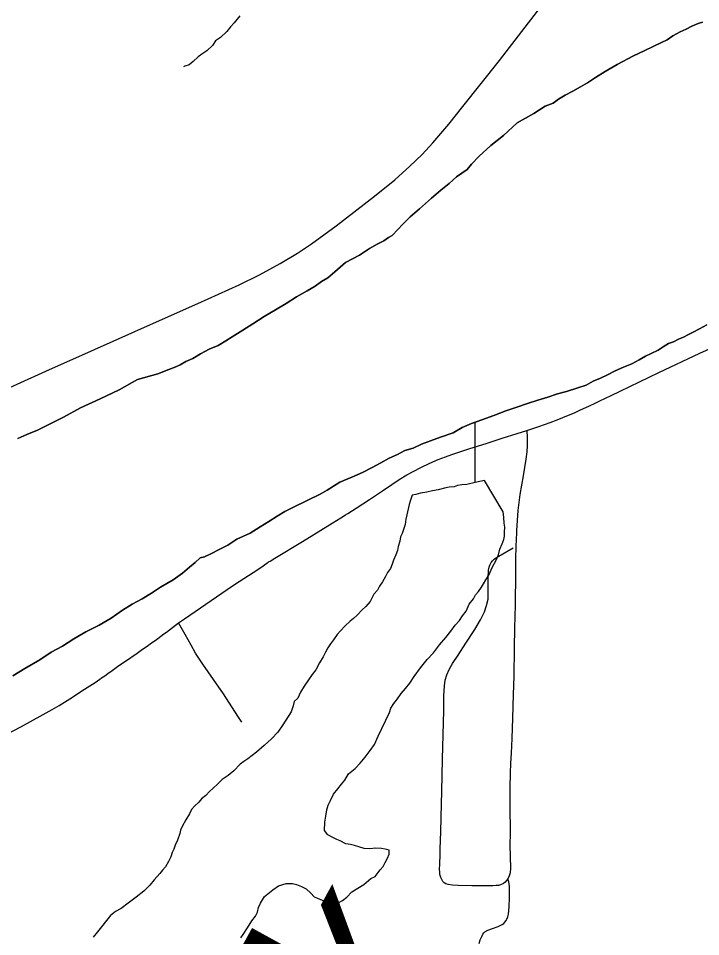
# Model space of a CAD drawing. Extents: x 0 to 34, y 0 to 22.
# Drawn here: x 3.869 to 4.244, y 14.886 to 15.391 of the extents above; entities that cross this region are included whole.
import ezdxf

# ---------------------------------------------------------------- set-up
doc = ezdxf.new("R2010")
doc.units = 0
for name, color, linetype in [('GM_X_County_Road', 7, 'Continuous'), ('GM_X_Major_River', 7, 'Continuous'), ('GM_X_Minor_Lake', 7, 'Continuous'), ('GM_X_Minor_River', 7, 'Continuous'), ('GM_X_Minor_River_Text', 7, 'Continuous'), ('GM_X_State_Route', 7, 'Continuous'), ('GM_X_Township_Road', 7, 'Continuous')]:
    doc.layers.add(name, color=color, linetype=linetype)

msp = doc.modelspace()

# ---------------------------------------------------------------- linework, layer by layer
at = {"layer": 'GM_X_County_Road'}
for points in [[(4.14874, 15.16392), (4.15547, 15.1662), (4.1617, 15.16832), (4.16538, 15.16978), (4.16864, 15.17107), (4.17265, 15.17274), (4.17493, 15.17373), (4.17833, 15.17528), (4.18279, 15.17745), (4.18675, 15.17922), (4.18899, 15.18027), (4.19515, 15.18321), (4.20017, 15.18564), (4.22141, 15.1959), (4.24389, 15.20649), (4.27276, 15.21956), (4.32441, 15.24262), (4.3403, 15.24975), (4.35271, 15.25551)], [(3.95742, 15.05819), (3.96062, 15.0604), (3.97524, 15.0705), (3.987, 15.07864), (3.99064, 15.08102), (3.99843, 15.08595), (4.00251, 15.08867), (4.00586, 15.09104), (4.00683, 15.09172), (4.00773, 15.09224), (4.01034, 15.09382), (4.02554, 15.10306), (4.04184, 15.11303), (4.04658, 15.11598), (4.04907, 15.11756), (4.05047, 15.11838), (4.05502, 15.12134), (4.06224, 15.12599), (4.06944, 15.13076), (4.07457, 15.13427), (4.07871, 15.13699), (4.08291, 15.13957), (4.09048, 15.14371), (4.09549, 15.14608), (4.10003, 15.14801), (4.10407, 15.14955), (4.10755, 15.15078), (4.11756, 15.15407), (4.12644, 15.15688), (4.13531, 15.1597), (4.14355, 15.16225), (4.14874, 15.16392)], [(3.84344, 14.98701), (3.87108, 15.00126), (3.88796, 15.01063), (3.89172, 15.01286), (3.89754, 15.01649), (3.90573, 15.02179), (3.91146, 15.02555), (3.91283, 15.02645), (3.91417, 15.02731), (3.91505, 15.02796), (3.91596, 15.02858), (3.9168, 15.02922), (3.91846, 15.03046), (3.92087, 15.03207), (3.92464, 15.03475), (3.92813, 15.03713), (3.93461, 15.04163), (3.93757, 15.04371), (3.94006, 15.04548), (3.94255, 15.04721), (3.94452, 15.04863), (3.94593, 15.04967), (3.94934, 15.05218), (3.95075, 15.05321), (3.95742, 15.05819)]]:
    msp.add_lwpolyline(points, dxfattribs=at)
at = {"layer": 'GM_X_Major_River'}
for points in [[(4.24533, 15.38841), (4.24303, 15.38773), (4.23956, 15.38632), (4.23645, 15.38452), (4.23298, 15.38311), (4.2291, 15.38096), (4.22599, 15.37878), (4.22289, 15.37736), (4.21863, 15.37522), (4.21322, 15.37273), (4.20742, 15.36988), (4.19851, 15.36523), (4.19191, 15.36126), (4.18647, 15.35802), (4.18219, 15.35511), (4.17832, 15.35296), (4.17405, 15.35044), (4.16979, 15.3483), (4.16629, 15.34613), (4.16318, 15.34395)], [(4.16318, 15.34395), (4.16629, 15.34613), (4.16979, 15.3483), (4.17405, 15.35044), (4.17832, 15.35296), (4.18219, 15.35511), (4.18647, 15.35802), (4.19191, 15.36126), (4.19851, 15.36523), (4.20742, 15.36988), (4.21322, 15.37273), (4.21863, 15.37522), (4.22289, 15.37736), (4.22599, 15.37878), (4.2291, 15.38096), (4.23298, 15.38311), (4.23645, 15.38452), (4.23956, 15.38632), (4.24303, 15.38773), (4.24533, 15.38841)], [(4.16318, 15.34395), (4.15893, 15.34219), (4.15271, 15.33821), (4.14341, 15.33319), (4.13595, 15.3262), (4.12892, 15.32073), (4.12264, 15.31485), (4.11831, 15.31043), (4.11593, 15.30746), (4.11009, 15.30347), (4.10616, 15.2998), (4.10147, 15.29615), (4.09638, 15.29175), (4.08972, 15.28588), (4.08463, 15.28148), (4.08069, 15.27743), (4.07793, 15.27448), (4.07478, 15.27116), (4.07284, 15.27008), (4.07012, 15.26827), (4.06663, 15.26648), (4.06236, 15.26396), (4.05691, 15.26033), (4.04917, 15.2564), (4.04329, 15.25127), (4.03938, 15.24797), (4.03589, 15.24581), (4.03238, 15.24326), (4.0281, 15.24074), (4.02229, 15.23751), (4.01646, 15.23389), (4.01063, 15.23028), (4.00443, 15.22668), (3.99821, 15.2227), (3.99276, 15.21908), (3.98693, 15.21547), (3.98343, 15.2133), (3.97916, 15.21077), (3.97414, 15.20866), (3.96949, 15.20615), (3.96522, 15.20363), (3.96136, 15.20185), (3.95825, 15.20005), (3.95593, 15.19899), (3.95208, 15.19759), (3.94591, 15.19513), (3.93477, 15.19208), (3.92468, 15.18632), (3.91424, 15.18134), (3.90342, 15.17637), (3.89412, 15.17135), (3.88637, 15.16742), (3.8798, 15.16422), (3.87401, 15.16174), (3.86899, 15.15963)], [(3.86899, 15.15963), (3.87401, 15.16174), (3.8798, 15.16422), (3.88637, 15.16742), (3.89412, 15.17135), (3.90342, 15.17637), (3.91424, 15.18134), (3.92468, 15.18632), (3.93477, 15.19208), (3.94591, 15.19513), (3.95208, 15.19759), (3.95593, 15.19899), (3.95825, 15.20005), (3.96136, 15.20185), (3.96522, 15.20363), (3.96949, 15.20615), (3.97414, 15.20866), (3.97916, 15.21077), (3.98343, 15.2133), (3.98693, 15.21547), (3.99276, 15.21908), (3.99821, 15.2227), (4.00443, 15.22668), (4.01063, 15.23028), (4.01646, 15.23389), (4.02229, 15.23751), (4.0281, 15.24074), (4.03238, 15.24326), (4.03589, 15.24581), (4.03938, 15.24797), (4.04329, 15.25127), (4.04917, 15.2564), (4.05691, 15.26033), (4.06236, 15.26396), (4.06663, 15.26648), (4.07012, 15.26827), (4.07284, 15.27008), (4.07478, 15.27116), (4.07793, 15.27448), (4.08069, 15.27743), (4.08463, 15.28148), (4.08972, 15.28588), (4.09638, 15.29175), (4.10147, 15.29615), (4.10616, 15.2998), (4.11009, 15.30347), (4.11593, 15.30746), (4.11831, 15.31043), (4.12264, 15.31485), (4.12892, 15.32073), (4.13595, 15.3262), (4.14341, 15.33319), (4.15271, 15.33821), (4.15893, 15.34219), (4.16318, 15.34395)], [(3.86635, 15.02922), (3.87295, 15.03318), (3.88109, 15.03786), (3.88733, 15.04222), (3.89352, 15.04544), (3.89975, 15.04942), (3.90635, 15.05339), (3.91369, 15.05695), (3.9203, 15.06091), (3.92653, 15.06527), (3.93196, 15.06852), (3.93739, 15.07138), (3.94244, 15.07464), (3.9475, 15.0779), (3.95448, 15.08185), (3.95955, 15.08549), (3.96346, 15.08878), (3.96659, 15.09134), (3.96934, 15.09392), (3.97164, 15.0946), (3.97551, 15.09638), (3.97977, 15.09852), (3.98442, 15.10103), (3.98947, 15.10429), (3.99681, 15.10747), (4.00226, 15.11109), (4.00692, 15.11398), (4.01158, 15.11687), (4.01585, 15.11939), (4.0205, 15.1219), (4.0352, 15.12903), (4.03908, 15.13118), (4.04258, 15.13335), (4.04607, 15.13552), (4.05264, 15.13834), (4.05843, 15.14081), (4.06385, 15.14368), (4.0685, 15.14619), (4.07315, 15.1487), (4.07779, 15.15083), (4.08167, 15.15298), (4.08628, 15.15435), (4.09092, 15.15648), (4.09593, 15.15822), (4.10133, 15.16032), (4.10826, 15.16276), (4.1133, 15.16564), (4.11832, 15.16775), (4.1241, 15.16984), (4.13065, 15.17229), (4.13721, 15.17474), (4.14336, 15.17682), (4.14914, 15.17891), (4.15491, 15.18062), (4.1603, 15.18234), (4.16569, 15.18407), (4.17068, 15.18543), (4.17684, 15.18751), (4.18145, 15.18888), (4.18533, 15.19103), (4.1892, 15.19281), (4.19306, 15.19458), (4.19732, 15.19672), (4.20196, 15.19885), (4.20658, 15.2006), (4.21046, 15.20275), (4.21396, 15.20492), (4.21705, 15.20634), (4.22092, 15.20812), (4.22364, 15.20993), (4.22674, 15.21173), (4.22944, 15.21278), (4.23215, 15.21421), (4.23485, 15.21527), (4.23757, 15.2167), (4.24028, 15.21813), (4.24376, 15.21992), (4.24764, 15.22207)], [(4.24764, 15.22207), (4.24376, 15.21992), (4.24028, 15.21813), (4.23757, 15.2167), (4.23485, 15.21527), (4.23215, 15.21421), (4.22944, 15.21278), (4.22674, 15.21173), (4.22364, 15.20993), (4.22092, 15.20812), (4.21705, 15.20634), (4.21396, 15.20492), (4.21046, 15.20275), (4.20658, 15.2006), (4.20196, 15.19885), (4.19732, 15.19672), (4.19306, 15.19458), (4.1892, 15.19281), (4.18533, 15.19103), (4.18145, 15.18888), (4.17684, 15.18751), (4.17068, 15.18543), (4.16569, 15.18407), (4.1603, 15.18234), (4.15491, 15.18062), (4.14914, 15.17891), (4.14336, 15.17682), (4.13721, 15.17474), (4.13065, 15.17229), (4.1241, 15.16984), (4.11832, 15.16775), (4.1133, 15.16564), (4.10826, 15.16276), (4.10133, 15.16032), (4.09593, 15.15822), (4.09092, 15.15648), (4.08628, 15.15435), (4.08167, 15.15298), (4.07779, 15.15083), (4.07315, 15.1487), (4.0685, 15.14619), (4.06385, 15.14368), (4.05843, 15.14081), (4.05264, 15.13834), (4.04607, 15.13552), (4.04258, 15.13335), (4.03908, 15.13118), (4.0352, 15.12903), (4.0205, 15.1219), (4.01585, 15.11939), (4.01158, 15.11687), (4.00692, 15.11398), (4.00226, 15.11109), (3.99681, 15.10747), (3.98947, 15.10429), (3.98442, 15.10103), (3.97977, 15.09852), (3.97551, 15.09638), (3.97164, 15.0946), (3.96934, 15.09392), (3.96659, 15.09134), (3.96346, 15.08878), (3.95955, 15.08549), (3.95448, 15.08185), (3.9475, 15.0779), (3.94244, 15.07464), (3.93739, 15.07138), (3.93196, 15.06852), (3.92653, 15.06527), (3.9203, 15.06091), (3.91369, 15.05695), (3.90635, 15.05339), (3.89975, 15.04942), (3.89352, 15.04544), (3.88733, 15.04222), (3.88109, 15.03786), (3.87295, 15.03318), (3.86635, 15.02922)]]:
    msp.add_lwpolyline(points, dxfattribs=at)
at = {"layer": 'GM_X_Minor_Lake'}
for points in [[(4.12548, 15.13645), (4.12033, 15.13535), (4.11573, 15.13436), (4.11306, 15.13406), (4.11076, 15.13376), (4.10883, 15.13306), (4.10616, 15.13277), (4.10425, 15.13245), (4.10002, 15.13145), (4.09696, 15.13079), (4.09389, 15.13013), (4.09044, 15.12948), (4.08775, 15.12881), (4.08584, 15.12849), (4.08459, 15.12511), (4.08414, 15.12323), (4.08282, 15.11756), (4.08237, 15.11529), (4.08189, 15.11227), (4.08105, 15.10963), (4.08021, 15.10738), (4.07939, 15.1055), (4.07894, 15.10323), (4.07808, 15.10022), (4.07763, 15.09795), (4.07679, 15.09569), (4.07555, 15.09269), (4.07472, 15.09044), (4.07389, 15.08818), (4.07229, 15.08595), (4.07108, 15.08371), (4.06946, 15.08072), (4.06786, 15.07849), (4.06665, 15.07625), (4.06468, 15.07403), (4.06264, 15.06991), (4.06027, 15.06733), (4.05831, 15.06549), (4.05555, 15.06253), (4.05359, 15.0607), (4.05163, 15.05924), (4.04889, 15.05667), (4.04613, 15.05371), (4.04454, 15.05187), (4.04254, 15.04889), (4.04095, 15.04666), (4.03936, 15.04443), (4.03814, 15.04218), (4.03692, 15.03956), (4.0349, 15.0362), (4.03288, 15.03247), (4.03089, 15.02987), (4.02889, 15.02689), (4.0265, 15.02354), (4.02449, 15.02019), (4.02286, 15.01682), (4.0209, 15.01498), (4.02044, 15.01271), (4.01919, 15.00933), (4.01478, 15.00225), (4.01198, 14.99815), (4.00844, 14.99447), (4.00451, 14.99079), (4.0002, 14.98713), (3.99552, 14.98348), (3.99318, 14.98203), (3.99123, 14.98058), (3.98769, 14.97689), (3.98456, 14.97433), (3.98144, 14.97215), (3.9787, 14.96958), (3.97634, 14.96737), (3.97438, 14.96553), (3.9724, 14.96332), (3.97006, 14.96149), (3.96848, 14.95964), (3.96612, 14.95744), (3.96454, 14.95559), (3.96332, 14.95334), (3.96131, 14.94998), (3.95929, 14.94625), (3.95847, 14.94437), (3.95803, 14.94249), (3.95676, 14.93872), (3.95554, 14.9361), (3.9547, 14.93384), (3.95388, 14.93197), (3.95305, 14.92971), (3.95182, 14.92709), (3.9502, 14.9241), (3.94862, 14.92225), (3.94704, 14.9204), (3.94389, 14.91708), (3.94151, 14.91412), (3.93835, 14.9108), (3.93406, 14.90752), (3.92976, 14.90423), (3.92586, 14.90132), (3.92276, 14.89952)], [(4.12548, 15.13645), (4.12033, 15.13535), (4.11573, 15.13436), (4.11306, 15.13406), (4.11076, 15.13376), (4.10883, 15.13306), (4.10616, 15.13277), (4.10425, 15.13245), (4.10002, 15.13145), (4.09696, 15.13079), (4.09389, 15.13013), (4.09044, 15.12948), (4.08775, 15.12881), (4.08584, 15.12849), (4.08459, 15.12511), (4.08414, 15.12323), (4.08282, 15.11756), (4.08237, 15.11529), (4.08189, 15.11227), (4.08105, 15.10963), (4.08021, 15.10738), (4.07939, 15.1055), (4.07894, 15.10323), (4.07808, 15.10022), (4.07763, 15.09795), (4.07679, 15.09569), (4.07555, 15.09269), (4.07472, 15.09044), (4.07389, 15.08818), (4.07229, 15.08595), (4.07108, 15.08371), (4.06946, 15.08072), (4.06786, 15.07849), (4.06665, 15.07625), (4.06468, 15.07403), (4.06264, 15.06991), (4.06027, 15.06733), (4.05831, 15.06549), (4.05555, 15.06253), (4.05359, 15.0607), (4.05163, 15.05924), (4.04889, 15.05667), (4.04613, 15.05371), (4.04454, 15.05187), (4.04254, 15.04889), (4.04095, 15.04666), (4.03936, 15.04443), (4.03814, 15.04218), (4.03692, 15.03956), (4.0349, 15.0362), (4.03288, 15.03247), (4.03089, 15.02987), (4.02889, 15.02689), (4.0265, 15.02354), (4.02449, 15.02019), (4.02286, 15.01682), (4.0209, 15.01498), (4.02044, 15.01271), (4.01919, 15.00933), (4.01478, 15.00225), (4.01198, 14.99815), (4.00844, 14.99447), (4.00451, 14.99079), (4.0002, 14.98713), (3.99552, 14.98348), (3.99318, 14.98203), (3.99123, 14.98058), (3.98769, 14.97689), (3.98456, 14.97433), (3.98144, 14.97215), (3.9787, 14.96958), (3.97634, 14.96737), (3.97438, 14.96553), (3.9724, 14.96332), (3.97006, 14.96149), (3.96848, 14.95964), (3.96612, 14.95744), (3.96454, 14.95559), (3.96332, 14.95334), (3.96131, 14.94998), (3.95929, 14.94625), (3.95847, 14.94437), (3.95803, 14.94249), (3.95676, 14.93872), (3.95554, 14.9361), (3.9547, 14.93384), (3.95388, 14.93197), (3.95305, 14.92971), (3.95182, 14.92709), (3.9502, 14.9241), (3.94862, 14.92225), (3.94704, 14.9204), (3.94389, 14.91708), (3.94151, 14.91412), (3.93835, 14.9108), (3.93406, 14.90752), (3.92976, 14.90423), (3.92586, 14.90132), (3.92276, 14.89952)], [(4.06269, 14.98811), (4.06509, 14.99145), (4.06713, 14.99595), (4.07326, 15.00906), (4.0741, 15.01132), (4.07571, 15.01393), (4.07769, 15.01653), (4.07969, 15.01951), (4.08206, 15.02209), (4.08444, 15.02506), (4.08684, 15.02878), (4.09043, 15.03361), (4.094, 15.03806), (4.09754, 15.04174), (4.10073, 15.0462), (4.10429, 15.05027), (4.10706, 15.0536), (4.10945, 15.05695), (4.11182, 15.05953), (4.11343, 15.06215), (4.11541, 15.06474), (4.11705, 15.06849), (4.11944, 15.07146), (4.12065, 15.0737), (4.12223, 15.07555), (4.12383, 15.07778), (4.12503, 15.07964), (4.12624, 15.08189), (4.12785, 15.08449), (4.1299, 15.08899), (4.13192, 15.09273), (4.13316, 15.09573), (4.13402, 15.09875), (4.13525, 15.10175), (4.13609, 15.10401), (4.13653, 15.1059), (4.1366, 15.10818), (4.13669, 15.11084), (4.13638, 15.11313), (4.1361, 15.11618), (4.13581, 15.11923), (4.12548, 15.13645)], [(4.06269, 14.98811), (4.06509, 14.99145), (4.06713, 14.99595), (4.07326, 15.00906), (4.0741, 15.01132), (4.07571, 15.01393), (4.07769, 15.01653), (4.07969, 15.01951), (4.08206, 15.02209), (4.08444, 15.02506), (4.08684, 15.02878), (4.09043, 15.03361), (4.094, 15.03806), (4.09754, 15.04174), (4.10073, 15.0462), (4.10429, 15.05027), (4.10706, 15.0536), (4.10945, 15.05695), (4.11182, 15.05953), (4.11343, 15.06215), (4.11541, 15.06474), (4.11705, 15.06849), (4.11944, 15.07146), (4.12065, 15.0737), (4.12223, 15.07555), (4.12383, 15.07778), (4.12503, 15.07964), (4.12624, 15.08189), (4.12785, 15.08449), (4.1299, 15.08899), (4.13192, 15.09273), (4.13316, 15.09573), (4.13402, 15.09875), (4.13525, 15.10175), (4.13609, 15.10401), (4.13653, 15.1059), (4.1366, 15.10818), (4.13669, 15.11084), (4.13638, 15.11313), (4.1361, 15.11618), (4.13581, 15.11923), (4.12548, 15.13645)], [(3.99161, 14.88507), (3.99281, 14.88693), (3.99522, 14.89066), (3.99762, 14.89438), (3.99961, 14.89698), (4.00082, 14.89922), (4.00129, 14.90187), (4.0025, 14.90411), (4.00453, 14.90785), (4.00648, 14.90931), (4.00921, 14.9115), (4.01233, 14.91368), (4.01656, 14.91506), (4.01999, 14.91495), (4.02226, 14.91449), (4.02489, 14.91326), (4.02751, 14.91204), (4.0301, 14.90967), (4.03194, 14.9077), (4.03382, 14.90688), (4.03758, 14.90523), (4.03947, 14.90479), (4.04174, 14.90434), (4.04364, 14.90427), (4.04555, 14.90459), (4.04749, 14.90567), (4.04984, 14.90749), (4.0526, 14.91045), (4.0592, 14.91441), (4.06311, 14.91771), (4.06543, 14.91877), (4.06821, 14.92249), (4.0698, 14.92434), (4.07101, 14.92658), (4.07222, 14.92882), (4.07306, 14.93108), (4.07313, 14.93336), (4.07086, 14.93381), (4.06897, 14.93426), (4.06555, 14.93437), (4.06249, 14.93409), (4.05945, 14.93419), (4.05643, 14.93505), (4.05417, 14.93589), (4.0519, 14.93634), (4.04925, 14.93681), (4.04625, 14.93843), (4.04437, 14.93925), (4.04175, 14.94048), (4.0395, 14.9417), (4.03767, 14.94404), (4.03782, 14.9486), (4.03831, 14.95201), (4.0388, 14.95541), (4.03964, 14.95805), (4.04087, 14.96067), (4.0425, 14.96405), (4.04488, 14.96701), (4.04687, 14.96961), (4.04884, 14.97182), (4.05085, 14.97518), (4.05438, 14.97811), (4.05714, 14.98106), (4.05991, 14.98439), (4.06269, 14.98811)], [(3.99161, 14.88507), (3.99281, 14.88693), (3.99522, 14.89066), (3.99762, 14.89438), (3.99961, 14.89698), (4.00082, 14.89922), (4.00129, 14.90187), (4.0025, 14.90411), (4.00453, 14.90785), (4.00648, 14.90931), (4.00921, 14.9115), (4.01233, 14.91368), (4.01656, 14.91506), (4.01999, 14.91495), (4.02226, 14.91449), (4.02489, 14.91326), (4.02751, 14.91204), (4.0301, 14.90967), (4.03194, 14.9077), (4.03382, 14.90688), (4.03758, 14.90523), (4.03947, 14.90479), (4.04174, 14.90434), (4.04364, 14.90427), (4.04555, 14.90459), (4.04749, 14.90567), (4.04984, 14.90749), (4.0526, 14.91045), (4.0592, 14.91441), (4.06311, 14.91771), (4.06543, 14.91877), (4.06821, 14.92249), (4.0698, 14.92434), (4.07101, 14.92658), (4.07222, 14.92882), (4.07306, 14.93108), (4.07313, 14.93336), (4.07086, 14.93381), (4.06897, 14.93426), (4.06555, 14.93437), (4.06249, 14.93409), (4.05945, 14.93419), (4.05643, 14.93505), (4.05417, 14.93589), (4.0519, 14.93634), (4.04925, 14.93681), (4.04625, 14.93843), (4.04437, 14.93925), (4.04175, 14.94048), (4.0395, 14.9417), (4.03767, 14.94404), (4.03782, 14.9486), (4.03831, 14.95201), (4.0388, 14.95541), (4.03964, 14.95805), (4.04087, 14.96067), (4.0425, 14.96405), (4.04488, 14.96701), (4.04687, 14.96961), (4.04884, 14.97182), (4.05085, 14.97518), (4.05438, 14.97811), (4.05714, 14.98106), (4.05991, 14.98439), (4.06269, 14.98811)], [(3.92276, 14.89952), (3.92002, 14.89733), (3.91289, 14.88843), (3.9105, 14.88546)], [(3.92276, 14.89952), (3.92002, 14.89733), (3.91289, 14.88843), (3.9105, 14.88546)]]:
    msp.add_lwpolyline(points, dxfattribs=at)
at = {"layer": 'GM_X_Minor_River'}
msp.add_line((4.12033, 15.13535), (4.12036, 15.16827), dxfattribs=at)
msp.add_lwpolyline([(3.99104, 15.39187), (3.98787, 15.38817), (3.9859, 15.38595), (3.98391, 15.38335), (3.98038, 15.38004), (3.97765, 15.37823), (3.97605, 15.37562), (3.97291, 15.37268), (3.97018, 15.37087), (3.96823, 15.36941), (3.96549, 15.36684), (3.96314, 15.36501), (3.96083, 15.36433), (3.96006, 15.36397)], dxfattribs=at)
at = {"layer": 'GM_X_State_Route'}
msp.add_lwpolyline([(3.85669, 15.1842), (3.88452, 15.19661), (3.91122, 15.20845), (3.94353, 15.22302), (3.96797, 15.23386), (3.99063, 15.24406), (4.00179, 15.24947), (4.01318, 15.25574), (4.02275, 15.26148), (4.03048, 15.26662), (4.04395, 15.27655), (4.06516, 15.29282), (4.07618, 15.30186), (4.08451, 15.30927), (4.09118, 15.31573), (4.09709, 15.32206), (4.10595, 15.33242), (4.11369, 15.34213), (4.13379, 15.36744), (4.15647, 15.39691)], dxfattribs=at)
at = {"layer": 'GM_X_Township_Road'}
for points in [[(4.14874, 15.16392), (4.14898, 15.16015), (4.14898, 15.1557), (4.14882, 15.15225), (4.14833, 15.1483), (4.14676, 15.13902), (4.14489, 15.12872), (4.14391, 15.12001), (4.14314, 15.10899), (4.14307, 15.10779), (4.14286, 15.10415), (4.14276, 15.10048), (4.14271, 15.09872), (4.14264, 15.09513), (4.14253, 15.08922), (4.14248, 15.08574), (4.14232, 15.06789), (4.14207, 15.0555), (4.14183, 15.04434), (4.14166, 15.02886), (4.1413, 15.01894), (4.14089, 15.00589), (4.14051, 14.9947), (4.14019, 14.98664), (4.13986, 14.9811), (4.13962, 14.97559), (4.1394, 14.96771), (4.13945, 14.95469), (4.13948, 14.9523), (4.13956, 14.94807), (4.13956, 14.94623), (4.13955, 14.9425), (4.13954, 14.9363), (4.13984, 14.92337), (4.13959, 14.92091), (4.13911, 14.91914), (4.13837, 14.91756)], [(4.13837, 14.91756), (4.13684, 14.91574), (4.13597, 14.91499), (4.13435, 14.91423), (4.13316, 14.91395), (4.13195, 14.91379), (4.13011, 14.91373), (4.12827, 14.91372), (4.12432, 14.91374), (4.11866, 14.91377), (4.11101, 14.91382), (4.10791, 14.91408), (4.10564, 14.91443), (4.10436, 14.91479), (4.10338, 14.91542), (4.10259, 14.91613), (4.10203, 14.91719), (4.10154, 14.91833), (4.10118, 14.91945), (4.10103, 14.92032), (4.10089, 14.9215), (4.10079, 14.92257), (4.10091, 14.92575), (4.10111, 14.93082), (4.10124, 14.93392), (4.10149, 14.94352), (4.10188, 14.9588), (4.10206, 14.96561), (4.10249, 14.98335), (4.10315, 15.01008), (4.10326, 15.01814), (4.10349, 15.02372), (4.10398, 15.02679), (4.10488, 15.02977), (4.10613, 15.03261), (4.10801, 15.03584), (4.11101, 15.04048), (4.1153, 15.04714), (4.12026, 15.05469), (4.12334, 15.05989), (4.12547, 15.06427), (4.12672, 15.06772), (4.12756, 15.0713), (4.12753, 15.07312), (4.12755, 15.0756), (4.12759, 15.08266), (4.1278, 15.08725), (4.12801, 15.08881), (4.12844, 15.08994), (4.12914, 15.09136), (4.12992, 15.09242), (4.13091, 15.09334), (4.13211, 15.09419), (4.14124, 15.09958)], [(3.99224, 15.00367), (3.99173, 15.00425), (3.99001, 15.00695), (3.9821, 15.0192), (3.9766, 15.02705), (3.97069, 15.03547), (3.96661, 15.04166), (3.96424, 15.04601), (3.96099, 15.05182), (3.95742, 15.05819)], [(4.12258, 14.88192), (4.12314, 14.88395), (4.12399, 14.88593), (4.12462, 14.88713), (4.12512, 14.88777), (4.12576, 14.88833), (4.12738, 14.88925), (4.13, 14.89025), (4.13297, 14.89131), (4.13523, 14.89237), (4.13615, 14.89301), (4.13679, 14.89365), (4.13743, 14.89457), (4.13785, 14.89542), (4.13827, 14.89669), (4.13863, 14.89811), (4.13905, 14.90214), (4.13933, 14.90724), (4.13932, 14.9112), (4.1392, 14.91326), (4.13883, 14.91594), (4.13837, 14.91756)]]:
    msp.add_lwpolyline(points, dxfattribs=at)

# ---------------------------------------------------------------- texts
at = {"layer": 'GM_X_Minor_River_Text'}
msp.add_text('Creek', height=0.094752, rotation=61.175, dxfattribs=at).set_placement((3.9433, 14.58457))

doc.saveas('drawing.dxf')
